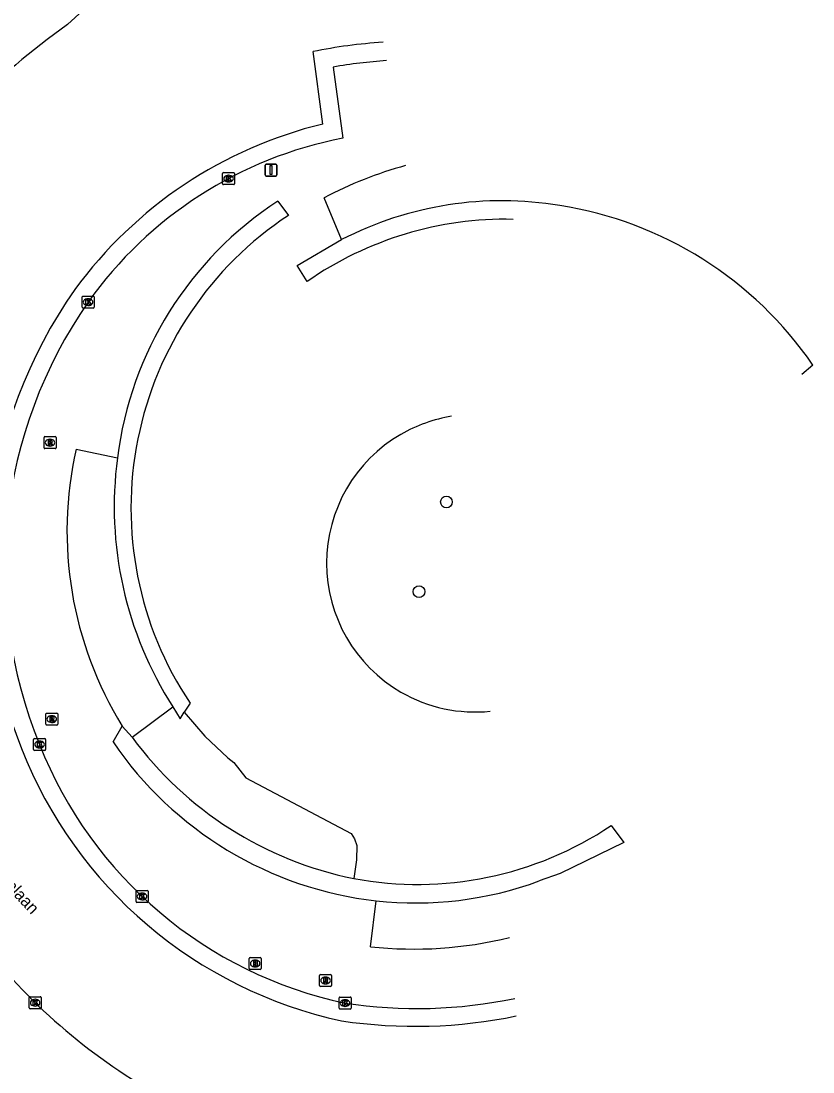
# Model space of a CAD drawing. Extents: x 158087 to 159494, y 382905 to 383981.
# Drawn here: x 159308.5 to 159374.6, y 383529.5 to 383617.1 of the extents above; entities that cross this region are included whole.
import ezdxf

# ---------------------------------------------------------------- set-up
doc = ezdxf.new("R2010")
doc.units = 0
for name, color, linetype in [('IMGEO_Boom', 7, 'Continuous'), ('IMGEO_Brandkraan', 7, 'Continuous'), ('IMGEO_Groenvoorziening', 7, 'Continuous'), ('IMGEO_Haag', 7, 'Continuous'), ('IMGEO_Kolk', 7, 'Continuous'), ('IMGEO_Openbare_ruimte_label', 7, 'Continuous'), ('IMGEO_Rijbaan_regionaal_gesloten', 7, 'Continuous'), ('IMGEO_Rioolput', 7, 'Continuous'), ('IMGEO_Verkeersbordpaal', 7, 'Continuous'), ('IMGEO_Verkeerseiland_groen', 7, 'Continuous')]:
    doc.layers.add(name, color=color, linetype=linetype)

msp = doc.modelspace()

# ---------------------------------------------------------------- linework, layer by layer
at = {"layer": 'IMGEO_Boom'}
for centre in [(159343.966, 383577.014), (159341.677, 383569.534)]:
    msp.add_circle(centre, 0.489, dxfattribs=at)
at = {"layer": 'IMGEO_Brandkraan'}
for p, q in [((159327.504, 383538.095), (159327.504, 383538.947)), ((159327.579, 383539.021), (159328.431, 383539.021)), ((159327.992, 383538.801), (159328.017, 383538.801)), ((159328.505, 383538.947), (159328.505, 383538.095)), ((159328.431, 383538.021), (159327.579, 383538.021)), ((159328.015, 383538.241), (159327.99, 383538.241))]:
    msp.add_line(p, q, dxfattribs=at)
for points in [[(159327.504, 383538.095), (159327.504, 383538.947)], [(159327.579, 383539.021), (159328.431, 383539.021)], [(159327.852, 383538.721), (159327.852, 383538.321), (159328.065, 383538.321)], [(159328.083, 383538.721), (159327.852, 383538.721)], [(159328.031, 383538.64), (159327.977, 383538.64), (159327.977, 383538.564)], [(159327.977, 383538.564), (159328.03, 383538.564)], [(159328.505, 383538.947), (159328.505, 383538.095)], [(159328.431, 383538.021), (159327.579, 383538.021)], [(159328.039, 383538.488), (159327.977, 383538.488), (159327.977, 383538.407)], [(159327.977, 383538.407), (159328.039, 383538.407)]]:
    msp.add_lwpolyline(points, dxfattribs=at)
for centre, radius, start, end in [((159327.581, 383538.945), 0.0765, 91.55205, 178.44795), ((159327.581, 383538.945), 0.0765, 91.55205, 178.44795), ((159328.032, 383538.602), 0.0379, 267.82845, 90.93552), ((159328.087, 383538.576), 0.145, 59.4692, 91.53667), ((159328.112, 383538.623), 0.0922, 285.51372, 58.15012), ((159328.117, 383538.431), 0.105, 301.31148, 78.98903), ((159328.429, 383538.945), 0.0765, 1.55205, 88.44795), ((159328.429, 383538.945), 0.0765, 1.55205, 88.44795), ((159327.581, 383538.097), 0.0765, 181.55205, 268.44795), ((159327.581, 383538.097), 0.0765, 181.55205, 268.44795), ((159328.04, 383538.447), 0.0404, 269.87594, 90.50774), ((159328.071, 383538.572), 0.251, 268.66757, 293.53466), ((159328.429, 383538.097), 0.0765, 271.55205, 358.44795), ((159328.429, 383538.097), 0.0765, 271.55205, 358.44795)]:
    msp.add_arc(centre, radius, start, end, dxfattribs=at)
for centre, major_axis, ratio, start_param, end_param in [((159327.991, 383538.521), (-0.387, 0.002), 0.722429, 4.712389, 7.853982), ((159328.016, 383538.521), (-0.39, 0.002), 0.717154, 1.570796, 4.712389)]:
    msp.add_ellipse(centre, major_axis=major_axis, ratio=ratio, start_param=start_param, end_param=end_param, dxfattribs=at)
at = {"layer": 'IMGEO_Groenvoorziening'}
msp.add_lwpolyline([(159317.732, 383557.389), (159321.134, 383559.935)], dxfattribs=at)
at = {"layer": 'IMGEO_Haag'}
for points in [[(159329.902, 383602.109), (159330.776, 383600.918)], [(159332.33, 383595.397), (159331.5, 383596.736), (159335.221, 383598.897)], [(159374.551, 383588.424), (159373.626, 383587.656)], [(159321.134, 383559.935), (159321.732, 383558.921), (159322.093, 383559.477)], [(159322.575, 383560.22), (159322.093, 383559.477)], [(159316.142, 383557.004), (159316.918, 383558.321)], [(159317.732, 383557.389), (159316.918, 383558.321)], [(159317.732, 383557.389), (159316.918, 383558.321)], [(159357.7, 383550.024), (159358.761, 383548.617), (159353.445, 383546.031), (159351.703, 383545.399)]]:
    msp.add_lwpolyline(points, dxfattribs=at)
for centre, radius, start, end in [((159346.242, 383577.004), 29.955, 123.05897, 172.937), ((159348.615, 383572.842), 29.296, 80.52037, 117.20583), ((159348.543, 383570.579), 31.542, 34.45562, 81.06787), ((159346.912, 383576.491), 29.275, 123.44772, 213.76623), ((159348.909, 383571.543), 29.05, 88.79635, 124.79958), ((159347.1, 383576.605), 30.857, 172.39755, 212.69924), ((159341.577, 383574.316), 30.767, 214.24014, 263.53367), ((159342.21, 383575.402), 30.391, 216.34795, 258.64595), ((159342.21, 383575.402), 30.391, 216.34795, 258.64595), ((159341.553, 383574.106), 28.995, 259.41565, 303.84183), ((159341.389, 383573.463), 29.899, 263.7069, 290.17875)]:
    msp.add_arc(centre, radius, start, end, dxfattribs=at)
at = {"layer": 'IMGEO_Kolk'}
for p, q in [((159325.283, 383603.558), (159325.283, 383604.41)), ((159325.358, 383604.484), (159326.21, 383604.484)), ((159325.771, 383604.264), (159325.796, 383604.264)), ((159326.284, 383604.41), (159326.284, 383603.558)), ((159326.21, 383603.484), (159325.358, 383603.484)), ((159325.794, 383603.704), (159325.769, 383603.704)), ((159313.561, 383593.258), (159313.561, 383594.11)), ((159313.636, 383594.184), (159314.488, 383594.184)), ((159314.049, 383593.964), (159314.074, 383593.964)), ((159314.562, 383594.11), (159314.562, 383593.258)), ((159314.488, 383593.184), (159313.636, 383593.184)), ((159314.072, 383593.404), (159314.047, 383593.404)), ((159309.516, 383556.359), (159309.516, 383557.211)), ((159309.591, 383557.285), (159310.443, 383557.285)), ((159310.004, 383557.065), (159310.029, 383557.065)), ((159310.517, 383557.211), (159310.517, 383556.359)), ((159310.443, 383556.285), (159309.591, 383556.285)), ((159310.027, 383556.505), (159310.002, 383556.505)), ((159318.064, 383543.685), (159318.064, 383544.537)), ((159318.139, 383544.611), (159318.991, 383544.611)), ((159318.575, 383543.831), (159318.55, 383543.831)), ((159318.552, 383544.391), (159318.577, 383544.391)), ((159319.065, 383544.537), (159319.065, 383543.685)), ((159318.991, 383543.611), (159318.139, 383543.611)), ((159309.147, 383534.823), (159309.147, 383535.675)), ((159309.222, 383535.749), (159310.074, 383535.749)), ((159309.635, 383535.529), (159309.66, 383535.529)), ((159310.148, 383535.675), (159310.148, 383534.823)), ((159335.007, 383534.792), (159335.007, 383535.644)), ((159335.082, 383535.718), (159335.934, 383535.718)), ((159335.495, 383535.498), (159335.52, 383535.498)), ((159336.008, 383535.644), (159336.008, 383534.792)), ((159310.074, 383534.749), (159309.222, 383534.749)), ((159309.658, 383534.969), (159309.633, 383534.969)), ((159335.934, 383534.718), (159335.082, 383534.718)), ((159335.518, 383534.938), (159335.493, 383534.938))]:
    msp.add_line(p, q, dxfattribs=at)
for points in [[(159325.283, 383603.558), (159325.283, 383604.41)], [(159325.358, 383604.484), (159326.21, 383604.484)], [(159326.284, 383604.41), (159326.284, 383603.558)], [(159326.21, 383603.484), (159325.358, 383603.484)], [(159325.604, 383604.184), (159325.727, 383604.184), (159325.727, 383604.033), (159325.857, 383604.184), (159326.021, 383604.184), (159325.875, 383604.033), (159326.028, 383603.784), (159325.876, 383603.784), (159325.791, 383603.948), (159325.727, 383603.881), (159325.727, 383603.784), (159325.604, 383603.784), (159325.604, 383604.184)], [(159313.561, 383593.258), (159313.561, 383594.11)], [(159313.636, 383594.184), (159314.488, 383594.184)], [(159313.882, 383593.884), (159314.005, 383593.884), (159314.005, 383593.733), (159314.135, 383593.884), (159314.299, 383593.884), (159314.153, 383593.733), (159314.306, 383593.484), (159314.154, 383593.484), (159314.069, 383593.648), (159314.005, 383593.581), (159314.005, 383593.484), (159313.882, 383593.484), (159313.882, 383593.884)], [(159314.562, 383594.11), (159314.562, 383593.258)], [(159314.488, 383593.184), (159313.636, 383593.184)], [(159309.516, 383556.359), (159309.516, 383557.211)], [(159309.591, 383557.285), (159310.443, 383557.285)], [(159309.837, 383556.985), (159309.96, 383556.985), (159309.96, 383556.834), (159310.09, 383556.985), (159310.254, 383556.985), (159310.108, 383556.834), (159310.261, 383556.585), (159310.109, 383556.585), (159310.024, 383556.749), (159309.96, 383556.682), (159309.96, 383556.585), (159309.837, 383556.585), (159309.837, 383556.985)], [(159310.517, 383557.211), (159310.517, 383556.359)], [(159310.443, 383556.285), (159309.591, 383556.285)], [(159318.064, 383543.685), (159318.064, 383544.537)], [(159318.139, 383544.611), (159318.991, 383544.611)], [(159318.385, 383544.311), (159318.508, 383544.311), (159318.508, 383544.16), (159318.638, 383544.311), (159318.802, 383544.311), (159318.656, 383544.16), (159318.809, 383543.911), (159318.657, 383543.911), (159318.572, 383544.075), (159318.508, 383544.008), (159318.508, 383543.911), (159318.385, 383543.911), (159318.385, 383544.311)], [(159319.065, 383544.537), (159319.065, 383543.685)], [(159318.991, 383543.611), (159318.139, 383543.611)], [(159309.147, 383534.823), (159309.147, 383535.675)], [(159309.222, 383535.749), (159310.074, 383535.749)], [(159309.468, 383535.449), (159309.591, 383535.449), (159309.591, 383535.298), (159309.721, 383535.449), (159309.885, 383535.449), (159309.739, 383535.298), (159309.892, 383535.049), (159309.74, 383535.049), (159309.655, 383535.213), (159309.591, 383535.146), (159309.591, 383535.049), (159309.468, 383535.049), (159309.468, 383535.449)], [(159310.148, 383535.675), (159310.148, 383534.823)], [(159335.007, 383534.792), (159335.007, 383535.644)], [(159335.082, 383535.718), (159335.934, 383535.718)], [(159335.328, 383535.418), (159335.451, 383535.418), (159335.451, 383535.267), (159335.581, 383535.418), (159335.745, 383535.418), (159335.599, 383535.267), (159335.752, 383535.018), (159335.6, 383535.018), (159335.515, 383535.182), (159335.451, 383535.115), (159335.451, 383535.018), (159335.328, 383535.018), (159335.328, 383535.418)], [(159336.008, 383535.644), (159336.008, 383534.792)], [(159310.074, 383534.749), (159309.222, 383534.749)], [(159335.934, 383534.718), (159335.082, 383534.718)]]:
    msp.add_lwpolyline(points, dxfattribs=at)
for centre, start, end in [((159325.36, 383604.408), 91.55205, 178.44795), ((159325.36, 383604.408), 91.55205, 178.44795), ((159326.208, 383604.408), 1.55205, 88.44795), ((159326.208, 383604.408), 1.55205, 88.44795), ((159325.36, 383603.56), 181.55205, 268.44795), ((159325.36, 383603.56), 181.55205, 268.44795), ((159326.208, 383603.56), 271.55205, 358.44795), ((159326.208, 383603.56), 271.55205, 358.44795), ((159313.638, 383594.108), 91.55205, 178.44795), ((159313.638, 383594.108), 91.55205, 178.44795), ((159314.486, 383594.108), 1.55205, 88.44795), ((159314.486, 383594.108), 1.55205, 88.44795), ((159313.638, 383593.26), 181.55205, 268.44795), ((159313.638, 383593.26), 181.55205, 268.44795), ((159314.486, 383593.26), 271.55205, 358.44795), ((159314.486, 383593.26), 271.55205, 358.44795), ((159309.593, 383557.209), 91.55205, 178.44795), ((159309.593, 383557.209), 91.55205, 178.44795), ((159310.441, 383557.209), 1.55205, 88.44795), ((159310.441, 383557.209), 1.55205, 88.44795), ((159309.593, 383556.361), 181.55205, 268.44795), ((159309.593, 383556.361), 181.55205, 268.44795), ((159310.441, 383556.361), 271.55205, 358.44795), ((159310.441, 383556.361), 271.55205, 358.44795), ((159318.141, 383544.535), 91.55205, 178.44795), ((159318.141, 383544.535), 91.55205, 178.44795), ((159318.989, 383544.535), 1.55205, 88.44795), ((159318.989, 383544.535), 1.55205, 88.44795), ((159318.141, 383543.687), 181.55205, 268.44795), ((159318.141, 383543.687), 181.55205, 268.44795), ((159318.989, 383543.687), 271.55205, 358.44795), ((159318.989, 383543.687), 271.55205, 358.44795), ((159309.224, 383535.673), 91.55205, 178.44795), ((159309.224, 383535.673), 91.55205, 178.44795), ((159310.072, 383535.673), 1.55205, 88.44795), ((159310.072, 383535.673), 1.55205, 88.44795), ((159335.084, 383535.642), 91.55205, 178.44795), ((159335.084, 383535.642), 91.55205, 178.44795), ((159335.932, 383535.642), 1.55205, 88.44795), ((159335.932, 383535.642), 1.55205, 88.44795), ((159309.224, 383534.825), 181.55205, 268.44795), ((159309.224, 383534.825), 181.55205, 268.44795), ((159310.072, 383534.825), 271.55205, 358.44795), ((159310.072, 383534.825), 271.55205, 358.44795), ((159335.084, 383534.794), 181.55205, 268.44795), ((159335.084, 383534.794), 181.55205, 268.44795), ((159335.932, 383534.794), 271.55205, 358.44795), ((159335.932, 383534.794), 271.55205, 358.44795)]:
    msp.add_arc(centre, 0.0765, start, end, dxfattribs=at)
for centre, major_axis, ratio, start_param, end_param in [((159325.77, 383603.984), (-0.387, 0.002), 0.722429, 4.712389, 7.853982), ((159325.795, 383603.984), (-0.39, 0.002), 0.717154, 1.570796, 4.712389), ((159314.048, 383593.684), (-0.387, 0.002), 0.722429, 4.712389, 7.853982), ((159314.073, 383593.684), (-0.39, 0.002), 0.717154, 1.570796, 4.712389), ((159310.003, 383556.785), (-0.387, 0.002), 0.722429, 4.712389, 7.853982), ((159310.028, 383556.785), (-0.39, 0.002), 0.717154, 1.570796, 4.712389), ((159318.551, 383544.111), (-0.387, 0.002), 0.722429, 4.712389, 7.853982), ((159318.576, 383544.111), (-0.39, 0.002), 0.717154, 1.570796, 4.712389), ((159309.634, 383535.249), (-0.387, 0.002), 0.722429, 4.712389, 7.853982), ((159309.659, 383535.249), (-0.39, 0.002), 0.717154, 1.570796, 4.712389), ((159335.494, 383535.218), (-0.387, 0.002), 0.722429, 4.712389, 7.853982), ((159335.519, 383535.218), (-0.39, 0.002), 0.717154, 1.570796, 4.712389)]:
    msp.add_ellipse(centre, major_axis=major_axis, ratio=ratio, start_param=start_param, end_param=end_param, dxfattribs=at)
at = {"layer": 'IMGEO_Rijbaan_regionaal_gesloten'}
for points in [[(159314.275, 383618.603), (159312.337, 383616.844), (159310.659, 383615.582)], [(159333.646, 383608.532), (159332.839, 383614.573)]]:
    msp.add_lwpolyline(points, dxfattribs=at)
for centre, radius, start, end in [((159341.945, 383573.78), 52.213, 126.8125, 138.66037), ((159341.33, 383573.546), 41.897, 93.63764, 101.69278), ((159342.098, 383573.467), 36.069, 103.55137, 143.88372), ((159346.012, 383571.478), 40.41, 144.87728, 201.8491), ((159343.064, 383570.034), 37.137, 201.47307, 257.80084), ((159343.784, 383570.224), 48.873, 215.2433, 238.43942), ((159341.356, 383574.655), 41.378, 261.46776, 281.76658)]:
    msp.add_arc(centre, radius, start, end, dxfattribs=at)
at = {"layer": 'IMGEO_Rioolput'}
for p, q in [((159310.384, 383581.535), (159310.384, 383582.387)), ((159310.459, 383582.461), (159311.311, 383582.461)), ((159311.385, 383582.387), (159311.385, 383581.535)), ((159311.311, 383581.461), (159310.459, 383581.461)), ((159310.895, 383581.681), (159310.87, 383581.681)), ((159310.872, 383582.241), (159310.897, 383582.241)), ((159310.528, 383558.477), (159310.528, 383559.329)), ((159310.603, 383559.403), (159311.455, 383559.403)), ((159311.016, 383559.183), (159311.041, 383559.183)), ((159311.529, 383559.329), (159311.529, 383558.477)), ((159311.455, 383558.403), (159310.603, 383558.403)), ((159311.039, 383558.623), (159311.014, 383558.623)), ((159333.375, 383536.672), (159333.375, 383537.524)), ((159333.45, 383537.598), (159334.302, 383537.598)), ((159333.886, 383536.818), (159333.861, 383536.818)), ((159333.863, 383537.378), (159333.888, 383537.378)), ((159334.376, 383537.524), (159334.376, 383536.672)), ((159334.302, 383536.598), (159333.45, 383536.598))]:
    msp.add_line(p, q, dxfattribs=at)
for points in [[(159310.384, 383581.535), (159310.384, 383582.387)], [(159310.459, 383582.461), (159311.311, 383582.461)], [(159311.385, 383582.387), (159311.385, 383581.535)], [(159311.311, 383581.461), (159310.459, 383581.461)], [(159310.973, 383582.159), (159310.721, 383582.161), (159310.721, 383581.761)], [(159310.721, 383581.761), (159310.845, 383581.761), (159310.845, 383581.923), (159310.856, 383581.923)], [(159310.899, 383582.08), (159310.845, 383582.08), (159310.845, 383581.999)], [(159310.845, 383581.999), (159310.897, 383581.999)], [(159310.903, 383581.894), (159310.974, 383581.761), (159311.114, 383581.761), (159311.049, 383581.887)], [(159310.528, 383558.477), (159310.528, 383559.329)], [(159310.603, 383559.403), (159311.455, 383559.403)], [(159311.117, 383559.101), (159310.865, 383559.103), (159310.865, 383558.703)], [(159310.865, 383558.703), (159310.989, 383558.703), (159310.989, 383558.865), (159311, 383558.865)], [(159311.043, 383559.022), (159310.989, 383559.022), (159310.989, 383558.941)], [(159310.989, 383558.941), (159311.041, 383558.941)], [(159311.047, 383558.836), (159311.118, 383558.703), (159311.258, 383558.703), (159311.193, 383558.829)], [(159311.529, 383559.329), (159311.529, 383558.477)], [(159311.455, 383558.403), (159310.603, 383558.403)], [(159333.375, 383536.672), (159333.375, 383537.524)], [(159333.45, 383537.598), (159334.302, 383537.598)], [(159333.964, 383537.296), (159333.712, 383537.298), (159333.712, 383536.898)], [(159333.712, 383536.898), (159333.836, 383536.898), (159333.836, 383537.06), (159333.847, 383537.06)], [(159333.89, 383537.217), (159333.836, 383537.217), (159333.836, 383537.136)], [(159333.836, 383537.136), (159333.888, 383537.136)], [(159333.894, 383537.031), (159333.965, 383536.898), (159334.105, 383536.898), (159334.04, 383537.024)], [(159334.376, 383537.524), (159334.376, 383536.672)], [(159334.302, 383536.598), (159333.45, 383536.598)]]:
    msp.add_lwpolyline(points, dxfattribs=at)
for centre, radius, start, end in [((159310.461, 383582.385), 0.0765, 91.55205, 178.44795), ((159310.461, 383582.385), 0.0765, 91.55205, 178.44795), ((159311.309, 383582.385), 0.0765, 1.55205, 88.44795), ((159311.309, 383582.385), 0.0765, 1.55205, 88.44795), ((159310.461, 383581.537), 0.0765, 181.55205, 268.44795), ((159310.461, 383581.537), 0.0765, 181.55205, 268.44795), ((159310.855, 383581.87), 0.0533, 26.02933, 88.69889), ((159310.881, 383582.188), 0.19, 274.7715, 282.96867), ((159310.905, 383581.984), 0.0964, 77.00612, 93.18647), ((159310.919, 383582.041), 0.0378, 276.66336, 79.67722), ((159310.972, 383582.049), 0.109, 350.36119, 89.41601), ((159310.97, 383582.049), 0.112, 277.58423, 350.98172), ((159310.954, 383581.834), 0.108, 29.51342, 73.79051), ((159311.309, 383581.537), 0.0765, 271.55205, 358.44795), ((159311.309, 383581.537), 0.0765, 271.55205, 358.44795), ((159310.605, 383559.327), 0.0765, 91.55205, 178.44795), ((159310.605, 383559.327), 0.0765, 91.55205, 178.44795), ((159310.999, 383558.812), 0.0533, 26.02933, 88.69889), ((159311.025, 383559.13), 0.19, 274.7715, 282.96867), ((159311.049, 383558.926), 0.0964, 77.00612, 93.18647), ((159311.063, 383558.983), 0.0378, 276.66336, 79.67722), ((159311.116, 383558.991), 0.109, 350.36119, 89.41601), ((159311.114, 383558.991), 0.112, 277.58423, 350.98172), ((159311.098, 383558.776), 0.108, 29.51342, 73.79051), ((159311.453, 383559.327), 0.0765, 1.55205, 88.44795), ((159311.453, 383559.327), 0.0765, 1.55205, 88.44795), ((159310.605, 383558.479), 0.0765, 181.55205, 268.44795), ((159310.605, 383558.479), 0.0765, 181.55205, 268.44795), ((159311.453, 383558.479), 0.0765, 271.55205, 358.44795), ((159311.453, 383558.479), 0.0765, 271.55205, 358.44795), ((159333.452, 383537.522), 0.0765, 91.55205, 178.44795), ((159333.452, 383537.522), 0.0765, 91.55205, 178.44795), ((159333.846, 383537.007), 0.0533, 26.02933, 88.69889), ((159333.872, 383537.325), 0.19, 274.7715, 282.96867), ((159333.896, 383537.121), 0.0964, 77.00612, 93.18647), ((159333.91, 383537.178), 0.0378, 276.66336, 79.67722), ((159333.963, 383537.186), 0.109, 350.36119, 89.41601), ((159333.961, 383537.186), 0.112, 277.58423, 350.98172), ((159333.945, 383536.971), 0.108, 29.51342, 73.79051), ((159334.3, 383537.522), 0.0765, 1.55205, 88.44795), ((159334.3, 383537.522), 0.0765, 1.55205, 88.44795), ((159333.452, 383536.674), 0.0765, 181.55205, 268.44795), ((159333.452, 383536.674), 0.0765, 181.55205, 268.44795), ((159334.3, 383536.674), 0.0765, 271.55205, 358.44795), ((159334.3, 383536.674), 0.0765, 271.55205, 358.44795)]:
    msp.add_arc(centre, radius, start, end, dxfattribs=at)
for centre, major_axis, ratio, start_param, end_param in [((159310.871, 383581.961), (-0.387, 0.002), 0.722429, 4.712389, 7.853982), ((159310.896, 383581.961), (-0.39, 0.002), 0.717154, 1.570796, 4.712389), ((159311.015, 383558.903), (-0.387, 0.002), 0.722429, 4.712389, 7.853982), ((159311.04, 383558.903), (-0.39, 0.002), 0.717154, 1.570796, 4.712389), ((159333.862, 383537.098), (-0.387, 0.002), 0.722429, 4.712389, 7.853982), ((159333.887, 383537.098), (-0.39, 0.002), 0.717154, 1.570796, 4.712389)]:
    msp.add_ellipse(centre, major_axis=major_axis, ratio=ratio, start_param=start_param, end_param=end_param, dxfattribs=at)
at = {"layer": 'IMGEO_Verkeersbordpaal'}
for p, q in [((159328.932, 383605.2), (159329.722, 383605.2)), ((159329.722, 383605.2), (159328.932, 383605.2)), ((159328.832, 383604.3), (159328.832, 383605.1)), ((159328.832, 383605.1), (159328.832, 383604.3)), ((159329.822, 383605.1), (159329.822, 383604.3)), ((159329.822, 383604.3), (159329.822, 383605.1)), ((159329.722, 383604.2), (159328.932, 383604.2)), ((159328.932, 383604.2), (159329.722, 383604.2))]:
    msp.add_line(p, q, dxfattribs=at)
msp.add_lwpolyline([(159329.252, 383605.075), (159329.402, 383605.075), (159329.402, 383604.325), (159329.252, 383604.325), (159329.252, 383605.075)], dxfattribs=at)
for centre, start, end in [((159328.932, 383605.1), 90, 180), ((159328.932, 383605.1), 90, 180), ((159329.722, 383605.1), 0, 90), ((159329.722, 383605.1), 360, 90), ((159328.932, 383604.3), 180, 270), ((159328.932, 383604.3), 180, 270), ((159329.722, 383604.3), 270, 0), ((159329.722, 383604.3), 270, 0)]:
    msp.add_arc(centre, 0.1, start, end, dxfattribs=at)
at = {"layer": 'IMGEO_Verkeerseiland_groen'}
for points in [[(159334.516, 383613.288), (159335.326, 383607.354)], [(159335.221, 383598.897), (159333.765, 383602.378)], [(159313.062, 383581.406), (159316.515, 383580.687)], [(159322.093, 383559.477), (159323.811, 383557.473), (159325.728, 383555.66), (159326.227, 383555.278), (159327.215, 383554.008), (159336.005, 383549.347), (159336.281, 383548.914), (159336.484, 383548.352), (159336.456, 383547.154), (159336.227, 383545.605)], [(159337.625, 383539.918), (159338.112, 383543.744)]]:
    msp.add_lwpolyline(points, dxfattribs=at)
for centre, radius, start, end in [((159341.453, 383574.464), 39.438, 93.63304, 100.13003), ((159341.732, 383574.016), 33.947, 100.8767, 144.59484), ((159349.071, 383573.631), 32.567, 105.14707, 118.03257), ((159345.93, 383571.519), 38.818, 145.1805, 202.30752), ((159346.376, 383571.905), 12.412, 99.16443, 119.99867), ((159346.375, 383571.906), 12.41, 119.99489, 240.00511), ((159343.271, 383574.587), 30.969, 167.28079, 211.68491), ((159346.376, 383571.907), 12.412, 240.00133, 275.77208), ((159342.789, 383569.672), 35.215, 201.46612, 258.06721), ((159341.25, 383573.038), 33.318, 263.75466, 283.86784), ((159341.518, 383574.157), 39.4, 261.22562, 281.9396)]:
    msp.add_arc(centre, radius, start, end, dxfattribs=at)

# ---------------------------------------------------------------- texts
at = {"layer": 'IMGEO_Openbare_ruimte_label'}
msp.add_text('Beukenlaan', height=1, rotation=312.77093, dxfattribs=at).set_placement((159304.544, 383547.73))

doc.saveas('drawing.dxf')
